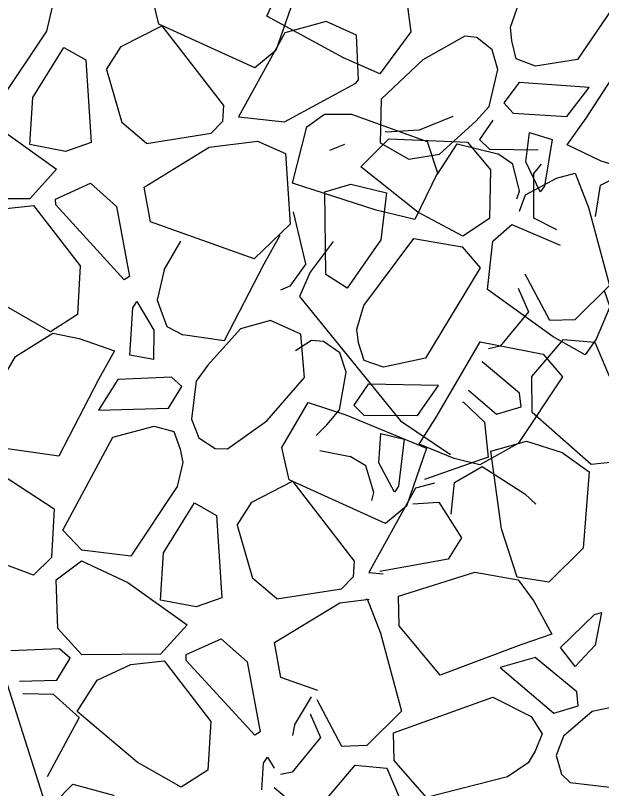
# Model space of a CAD drawing. Extents: x 3040896 to 3051146, y 687568 to 732976.
# Drawn here: x 3043986.25 to 3043999.35, y 721921.92 to 721939.2 of the extents above; entities that cross this region are included whole.
import ezdxf

# ---------------------------------------------------------------- set-up
doc = ezdxf.new("R2010")
doc.units = 0
for name, color, linetype in [('Default', 7, 'Continuous'), ('Exist Horizontal Alignment', 7, 'Continuous'), ('Exist Other Culture Area Outline', 7, 'Continuous'), ('Exist Right of Way Line', 7, 'Continuous')]:
    doc.layers.add(name, color=color, linetype=linetype)

msp = doc.modelspace()

# ---------------------------------------------------------------- linework, layer by layer
at = {"layer": 'Default'}
for p, q in [((3043997.344, 721938.639), (3043997.317, 721938.942)), ((3043996.296, 721938.743), (3043995.355, 721938.21)), ((3043996.564, 721938.708), (3043996.296, 721938.743)), ((3043996.909, 721938.436), (3043996.564, 721938.708)), ((3043997.444, 721938.233), (3043997.344, 721938.639)), ((3043987.33, 721938.49), (3043987.825, 721938.211)), ((3043997.03, 721937.997), (3043996.909, 721938.436)), ((3043987.825, 721938.211), (3043987.94, 721936.365)), ((3043988.287, 721937.995), (3043988.627, 721936.809)), ((3043996.84, 721937.166), (3043997.03, 721937.997)), ((3043992.262, 721936.826), (3043993.856, 721937.687)), ((3043997.51, 721937.706), (3043997.163, 721937.25)), ((3043999.075, 721937.592), (3043997.51, 721937.706)), ((3043996.54, 721936.841), (3043996.84, 721937.166)), ((3043992.762, 721936.711), (3043993.157, 721936.997)), ((3043993.157, 721936.997), (3043993.758, 721936.997)), ((3043989.175, 721936.344), (3043988.627, 721936.809)), ((3043990.621, 721936.57), (3043990.88, 721936.833)), ((3043991.232, 721936.934), (3043992.262, 721936.826)), ((3043996.023, 721936.942), (3043995.272, 721936.643)), ((3043995.732, 721936.101), (3043996.54, 721936.841)), ((3043995.272, 721936.643), (3043994.526, 721936.598)), ((3043989.175, 721936.344), (3043990.621, 721936.57)), ((3043997.66, 721935.932), (3043997.739, 721936.587)), ((3043997.739, 721936.587), (3043998.25, 721936.434)), ((3043990.582, 721936.258), (3043991.658, 721936.395)), ((3043993.605, 721936.317), (3043993.27, 721936.186)), ((3043993.972, 721935.817), (3043994.599, 721936.445)), ((3043994.599, 721936.445), (3043996.354, 721936.369)), ((3043999.344, 721935.948), (3043998.583, 721936.308)), ((3043989.122, 721935.368), (3043990.582, 721936.258)), ((3043997.366, 721935.88), (3043997.029, 721936.109)), ((3043999.911, 721935.776), (3043999.344, 721935.948)), ((3043997.516, 721935.279), (3043997.366, 721935.88)), ((3043997.976, 721935.262), (3043997.66, 721935.932)), ((3043987.165, 721935.768), (3043986.571, 721935.108)), ((3043998.343, 721935.563), (3043998.761, 721935.679)), ((3043987.144, 721935.1), (3043987.929, 721935.455)), ((3043987.929, 721935.455), (3043988.507, 721934.935)), ((3043989.264, 721934.588), (3043989.122, 721935.368)), ((3043993.187, 721933.41), (3043993.167, 721935.261)), ((3043997.458, 721935.102), (3043997.516, 721935.279)), ((3043986.571, 721935.108), (3043984.815, 721935.094)), ((3043985.909, 721934.875), (3043986.652, 721934.959)), ((3043988.507, 721934.935), (3043988.799, 721933.37)), ((3043992.737, 721933.651), (3043992.467, 721934.815)), ((3043998.349, 721934.413), (3043997.834, 721934.676)), ((3043989.57, 721933.521), (3043989.944, 721934.157)), ((3043989.57, 721933.521), (3043989.419, 721932.838)), ((3043993.666, 721933.107), (3043993.187, 721933.41)), ((3043997.488, 721933.108), (3043997.721, 721932.579)), ((3043989.419, 721932.838), (3043989.629, 721932.255)), ((3043988.96, 721932.808), (3043989.342, 721932.173)), ((3043989.342, 721932.173), (3043989.331, 721931.514)), ((3043989.629, 721932.255), (3043989.988, 721932.062)), ((3043991.278, 721932.202), (3043990.55, 721931.384)), ((3043993.92, 721931.888), (3043993.879, 721932.19)), ((3043986.252, 721931.579), (3043987.087, 721932.099)), ((3043987.087, 721932.099), (3043987.669, 721931.986)), ((3043987.669, 721931.986), (3043988.463, 721931.705)), ((3043999.233, 721931.968), (3043998.982, 721931.615)), ((3043992.869, 721931.94), (3043992.509, 721931.71)), ((3043993.138, 721931.918), (3043992.869, 721931.94)), ((3043993.497, 721931.663), (3043993.138, 721931.918)), ((3043994.041, 721931.488), (3043993.92, 721931.888)), ((3043993.639, 721931.231), (3043993.497, 721931.663)), ((3043989.331, 721931.514), (3043988.807, 721931.614)), ((3043990.55, 721931.384), (3043990.285, 721931.029)), ((3043993.492, 721930.392), (3043993.639, 721931.231)), ((3043990.285, 721931.029), (3043990.181, 721930.184)), ((3043994.134, 721930.965), (3043993.811, 721930.492)), ((3043995.703, 721930.93), (3043994.134, 721930.965)), ((3043989.673, 721930.424), (3043989.971, 721930.914)), ((3043988.104, 721930.378), (3043989.673, 721930.424)), ((3043996.244, 721930.564), (3043996.265, 721930.56)), ((3043996.265, 721930.56), (3043996.732, 721930.11)), ((3043993.209, 721930.052), (3043993.492, 721930.392)), ((3043999.116, 721929.166), (3043997.802, 721930.332)), ((3043990.181, 721930.184), (3043990.345, 721929.76)), ((3043990.986, 721929.516), (3043991.868, 721930.143)), ((3043989.792, 721929.907), (3043989.934, 721929.513)), ((3043992.973, 721929.813), (3043993.209, 721930.052)), ((3043990.345, 721929.76), (3043990.716, 721929.524)), ((3043994.374, 721929.201), (3043994.419, 721929.859)), ((3043994.419, 721929.859), (3043994.938, 721929.732)), ((3043996.054, 721929.302), (3043995.276, 721929.623)), ((3043997.49, 721929.635), (3043996.63, 721929.159)), ((3043997.677, 721929.685), (3043998.469, 721929.437)), ((3043989.934, 721929.513), (3043989.991, 721929.214)), ((3043990.716, 721929.524), (3043990.986, 721929.516)), ((3043998.469, 721929.437), (3043999.076, 721929.001)), ((3043994.083, 721929.134), (3043993.734, 721929.345)), ((3043996.63, 721929.159), (3043996.054, 721929.302)), ((3043999.999, 721929.259), (3043999.116, 721929.166)), ((3043994.263, 721928.541), (3043994.083, 721929.134)), ((3043994.723, 721928.547), (3043994.374, 721929.201)), ((3043994.213, 721928.362), (3043994.263, 721928.541)), ((3043990.251, 721928.309), (3043990.745, 721928.031)), ((3043990.745, 721928.031), (3043990.86, 721926.184)), ((3043991.207, 721927.814), (3043991.547, 721926.629)), ((3043995.925, 721927.049), (3043994.392, 721926.776)), ((3043992.095, 721926.164), (3043991.547, 721926.629)), ((3043993.541, 721926.389), (3043993.8, 721926.653)), ((3043994.152, 721926.754), (3043994.472, 721926.72)), ((3043996.516, 721926.76), (3043997.484, 721926.587)), ((3043997.484, 721926.587), (3043997.84, 721926.113)), ((3043992.095, 721926.164), (3043993.541, 721926.389)), ((3043993.502, 721926.078), (3043994.157, 721926.161)), ((3043994.091, 721926.158), (3043994.109, 721926.163)), ((3043997.84, 721926.113), (3043998.241, 721925.373)), ((3043992.043, 721925.187), (3043993.502, 721926.078)), ((3043999.349, 721925.858), (3043999.208, 721925.131)), ((3043990.085, 721925.587), (3043989.492, 721924.927)), ((3043990.064, 721924.919), (3043990.85, 721925.274)), ((3043990.85, 721925.274), (3043991.428, 721924.754)), ((3043992.184, 721924.408), (3043992.043, 721925.187)), ((3043998.758, 721924.649), (3043998.435, 721925.074)), ((3043999.208, 721925.131), (3043998.758, 721924.649)), ((3043989.492, 721924.927), (3043987.735, 721924.913)), ((3043988.829, 721924.694), (3043989.572, 721924.778)), ((3043991.428, 721924.754), (3043991.719, 721923.189)), ((3043988.075, 721924.349), (3043988.829, 721924.694)), ((3043997.086, 721924.627), (3043998.281, 721923.611)), ((3043993.006, 721924.115), (3043992.184, 721924.408)), ((3043986.423, 721924.041), (3043986.441, 721924.052)), ((3043986.441, 721924.052), (3043987.089, 721924.031)), ((3043992.49, 721923.34), (3043992.865, 721923.976)), ((3043998.281, 721923.611), (3043998.831, 721923.774)), ((3043999.575, 721923.736), (3043999.141, 721923.65)), ((3043992.837, 721923.593), (3043993.07, 721923.064)), ((3043999.141, 721923.65), (3043998.498, 721923.092)), ((3043992.49, 721923.34), (3043992.439, 721923.107)), ((3043998.024, 721923.147), (3043997.865, 721922.759)), ((3043998.498, 721923.092), (3043998.336, 721922.667)), ((3043997.865, 721922.759), (3043997.707, 721922.499)), ((3043998.336, 721922.667), (3043998.454, 721922.243)), ((3043991.881, 721922.627), (3043992.029, 721922.38)), ((3043998.454, 721922.243), (3043998.649, 721922.057)), ((3043998.649, 721922.057), (3043999.723, 721921.932))]:
    msp.add_line(p, q, dxfattribs=at)
for points in [[(3043997.317, 721938.942), (3043997.499, 721939.467), (3043998.69, 721940.904), (3043999.761, 721940.664), (3044000.141, 721940.173), (3043998.816, 721938.221), (3043997.872, 721938.068), (3043997.444, 721938.233)], [(3043989.871, 721940.732), (3043990.714, 721940.455), (3043992.518, 721939.711), (3043992.07, 721938.42), (3043991.602, 721938.031), (3043989.451, 721939.005), (3043989.281, 721939.726), (3043989.871, 721940.732)], [(3043994.395, 721937.897), (3043993.585, 721938.259), (3043991.866, 721939.184), (3043992.444, 721940.423), (3043992.949, 721940.761), (3043994.989, 721939.573), (3043995.085, 721938.838), (3043994.395, 721937.897)], [(3043987.071, 721939.395), (3043986.944, 721938.854), (3043985.905, 721937.303), (3043984.815, 721937.432), (3043984.388, 721937.882), (3043985.506, 721939.959), (3043986.429, 721940.208), (3043986.872, 721940.088)], [(3043993.856, 721937.687), (3043993.915, 721937.767), (3043993.87, 721938.764), (3043993.195, 721939.066), (3043992.272, 721938.817), (3043991.232, 721936.934)], [(3043988.287, 721937.995), (3043988.614, 721938.508), (3043989.523, 721938.975), (3043990.901, 721937.188), (3043990.88, 721936.833)], [(3043986.568, 721936.317), (3043986.636, 721937.373), (3043987.33, 721938.49)], [(3043998.583, 721936.308), (3043999.004, 721936.909), (3044000.06, 721938.521), (3044001.449, 721938.175), (3044001.856, 721937.649), (3044000.795, 721936.207)], [(3043995.355, 721938.21), (3043994.421, 721937.329), (3043994.404, 721936.359)], [(3043997.163, 721937.25), (3043997.375, 721937.019), (3043998.576, 721936.947), (3043999.075, 721937.592)], [(3043984.815, 721935.094), (3043984.271, 721935.685), (3043984.239, 721936.769), (3043984.807, 721937.195), (3043985.842, 721936.712), (3043987.165, 721935.768)], [(3043993.758, 721936.997), (3043995.449, 721936.389), (3043995.682, 721935.686), (3043995.18, 721934.642), (3043994.312, 721934.854), (3043992.442, 721935.457), (3043992.762, 721936.711)], [(3043996.918, 721936.863), (3043996.623, 721936.431), (3043996.846, 721936.212), (3043997.934, 721936.201)], [(3043994.526, 721936.598), (3043994.521, 721936.606)], [(3043987.94, 721936.365), (3043987.37, 721936.164), (3043986.568, 721936.317)], [(3043991.658, 721936.395), (3043992.288, 721936.117), (3043992.387, 721934.54), (3043991.584, 721933.763), (3043989.264, 721934.588)], [(3043996.354, 721936.369), (3043996.866, 721935.75), (3043996.843, 721934.666), (3043996.253, 721934.269), (3043995.245, 721934.805), (3043993.972, 721935.817)], [(3043994.404, 721936.359), (3043995.043, 721935.99), (3043995.732, 721936.101)], [(3043995.681, 721935.659), (3043996.124, 721936.335), (3043997.029, 721936.109)], [(3043998.25, 721936.434), (3043998.075, 721935.39), (3043997.976, 721935.262)], [(3043997.834, 721934.676), (3043997.84, 721935.674), (3043998.009, 721935.878)], [(3043998.761, 721935.679), (3043999.061, 721934.914), (3043999.527, 721933.168), (3043998.753, 721932.404), (3043998.193, 721932.383), (3043997.642, 721933.424)], [(3043999.213, 721934.71), (3043999.326, 721935.413), (3043999.964, 721935.734)], [(3043993.167, 721935.261), (3043993.747, 721935.431), (3043994.54, 721935.238)], [(3043997.516, 721934.831), (3043997.652, 721935.194), (3043998.343, 721935.563)], [(3043988.799, 721933.37), (3043988.682, 721933.298), (3043987.148, 721934.969), (3043987.144, 721935.1)], [(3043994.54, 721935.238), (3043994.417, 721934.186), (3043993.666, 721933.107)], [(3043986.652, 721934.959), (3043987.695, 721933.606), (3043987.632, 721932.52), (3043987.031, 721932.135)], [(3043987.031, 721932.135), (3043986.045, 721932.697), (3043984.71, 721933.83), (3043985.155, 721934.529)], [(3043998.982, 721931.615), (3043998.266, 721932.019), (3043996.804, 721933.08), (3043996.922, 721934.161), (3043997.344, 721934.531), (3043998.428, 721934.07)], [(3043992.155, 721934.283), (3043991.798, 721933.642), (3043990.912, 721931.93), (3043989.988, 721932.062)], [(3043993.879, 721932.19), (3043994.034, 721932.724), (3043995.151, 721934.219), (3043996.233, 721934.033), (3043996.637, 721933.562), (3043995.413, 721931.545), (3043994.478, 721931.344), (3043994.041, 721931.488)], [(3043993.348, 721934.15), (3043992.835, 721933.468), (3043992.6, 721932.921), (3043994.858, 721930.14), (3043995.975, 721929.39)], [(3043992.737, 721933.651), (3043992.384, 721933.155), (3043992.177, 721933.062)], [(3043999.413, 721933.058), (3043999.536, 721932.69), (3043999.233, 721931.968)], [(3043988.807, 721931.614), (3043988.875, 721932.67), (3043988.96, 721932.808)], [(3043997.721, 721932.579), (3043997.087, 721931.809), (3043996.827, 721931.756)], [(3043992.626, 721932.081), (3043991.951, 721932.383), (3043991.278, 721932.202)], [(3043991.868, 721930.143), (3043992.707, 721931.114), (3043992.626, 721932.081)], [(3043995.276, 721929.623), (3043995.666, 721930.245), (3043996.639, 721931.908), (3043998.044, 721931.633), (3043998.477, 721931.128), (3043997.49, 721929.635)], [(3043997.802, 721930.332), (3043997.795, 721931.135), (3043998.497, 721931.962), (3043999.204, 721931.898), (3043999.649, 721930.846), (3043999.999, 721929.259)], [(3043988.463, 721931.705), (3043988.106, 721931.064), (3043987.22, 721929.352), (3043985.802, 721929.555), (3043985.344, 721930.037), (3043986.252, 721931.579)], [(3043996.373, 721930.827), (3043997.005, 721930.29), (3043997.555, 721930.453), (3043997.52, 721930.764), (3043996.682, 721931.459)], [(3043989.971, 721930.914), (3043989.737, 721931.121), (3043988.535, 721931.07), (3043988.104, 721930.378)], [(3043993.811, 721930.492), (3043994.034, 721930.272), (3043995.237, 721930.261), (3043995.703, 721930.93)], [(3043992.791, 721930.552), (3043993.634, 721930.275), (3043995.438, 721929.53), (3043994.99, 721928.239), (3043994.522, 721927.851), (3043992.371, 721928.824), (3043992.201, 721929.545), (3043992.791, 721930.552)], [(3043996.732, 721930.11), (3043996.819, 721929.331), (3043995.396, 721928.829)], [(3043989.991, 721929.214), (3043989.864, 721928.673), (3043988.826, 721927.122), (3043987.735, 721927.252), (3043987.308, 721927.701), (3043988.426, 721929.778), (3043989.349, 721930.027), (3043989.792, 721929.907)], [(3043994.938, 721929.732), (3043994.815, 721928.681), (3043994.723, 721928.547)], [(3043997.466, 721926.651), (3043997.111, 721927.728), (3043996.878, 721929.464), (3043997.677, 721929.685)], [(3043984.865, 721929.525), (3043985.6, 721929.158), (3043987.116, 721928.174), (3043987.053, 721927.088), (3043986.652, 721926.697), (3043985.545, 721927.101)], [(3043993.055, 721929.479), (3043993.734, 721929.345)], [(3043995.986, 721928.059), (3043996.064, 721928.767), (3043996.684, 721929.119)], [(3043996.684, 721929.119), (3043997.639, 721928.508), (3043997.879, 721928.281)], [(3043999.076, 721929.001), (3043998.944, 721927.298), (3043998.17, 721926.534), (3043997.466, 721926.651)], [(3043991.207, 721927.814), (3043991.534, 721928.328), (3043992.443, 721928.795), (3043993.821, 721927.007), (3043993.8, 721926.653)], [(3043995.615, 721928.751), (3043995.192, 721928.637), (3043994.152, 721926.754)], [(3043989.489, 721926.136), (3043989.556, 721927.192), (3043990.251, 721928.309)], [(3043995.132, 721928.288), (3043995.715, 721928.323), (3043996.22, 721927.531), (3043995.925, 721927.049)], [(3043987.735, 721924.913), (3043987.192, 721925.504), (3043987.159, 721926.588), (3043987.727, 721927.015), (3043988.762, 721926.531), (3043990.085, 721925.587)], [(3043998.241, 721925.373), (3043997.547, 721925.136), (3043995.743, 721924.458), (3043994.826, 721925.558), (3043994.808, 721926.223), (3043996.516, 721926.76)], [(3043990.86, 721926.184), (3043990.29, 721925.984), (3043989.489, 721926.136)], [(3043994.109, 721926.163), (3043994.41, 721925.399), (3043994.876, 721923.653), (3043994.102, 721922.888), (3043993.542, 721922.867), (3043992.991, 721923.909)], [(3043998.435, 721925.074), (3043999.193, 721925.813), (3043999.349, 721925.858)], [(3043986.342, 721924.323), (3043987.171, 721924.347), (3043987.47, 721924.837), (3043987.236, 721925.044), (3043986.148, 721924.999)], [(3043991.719, 721923.189), (3043991.603, 721923.117), (3043990.068, 721924.788), (3043990.064, 721924.919)], [(3043989.572, 721924.778), (3043990.615, 721923.425), (3043990.552, 721922.339), (3043989.951, 721921.955)], [(3043998.831, 721923.774), (3043998.796, 721924.085), (3043997.87, 721924.853), (3043997.086, 721924.627)], [(3043989.951, 721921.955), (3043988.966, 721922.516), (3043987.63, 721923.649), (3043988.075, 721924.349)], [(3043987.089, 721924.031), (3043987.676, 721923.511), (3043986.955, 721922.185)], [(3043997.707, 721922.499), (3043997.251, 721922.183), (3043995.441, 721921.726), (3043994.718, 721922.553), (3043994.702, 721923.173), (3043996.923, 721923.967), (3043997.776, 721923.533), (3043998.024, 721923.147)], [(3043993.07, 721923.064), (3043992.436, 721922.294), (3043992.176, 721922.241)], [(3043991.757, 721921.895), (3043991.795, 721922.489), (3043991.881, 721922.627)], [(3043993.151, 721920.817), (3043993.144, 721921.62), (3043993.845, 721922.446), (3043994.553, 721922.383), (3043994.998, 721921.33), (3043995.348, 721919.743)], [(3043987.121, 721921.606), (3043987.531, 721922.023), (3043988.437, 721921.774), (3043988.541, 721921.217)], [(3043991.722, 721921.312), (3043992.354, 721920.775), (3043992.903, 721920.938), (3043992.869, 721921.249), (3043992.03, 721921.943)]]:
    msp.add_lwpolyline(points, dxfattribs=at)
at = {"layer": 'Exist Horizontal Alignment'}
msp.add_arc((3047143.478, 722946.481), 3274.364, 179.827486, 209.692497, dxfattribs=at)
at = {"layer": 'Exist Other Culture Area Outline'}
msp.add_lwpolyline([(3043955.312, 722128.683), (3043949.696, 722109.538), (3043952.041, 722056.289), (3043970.953, 721971.86), (3043989.554, 721913.266)], dxfattribs=at)
at = {"layer": 'Exist Right of Way Line'}
for radius in [3324.364, 3224.364]:
    msp.add_arc((3047143.478, 722946.481), radius, 179.827486, 209.692497, dxfattribs=at)

doc.saveas('drawing.dxf')
